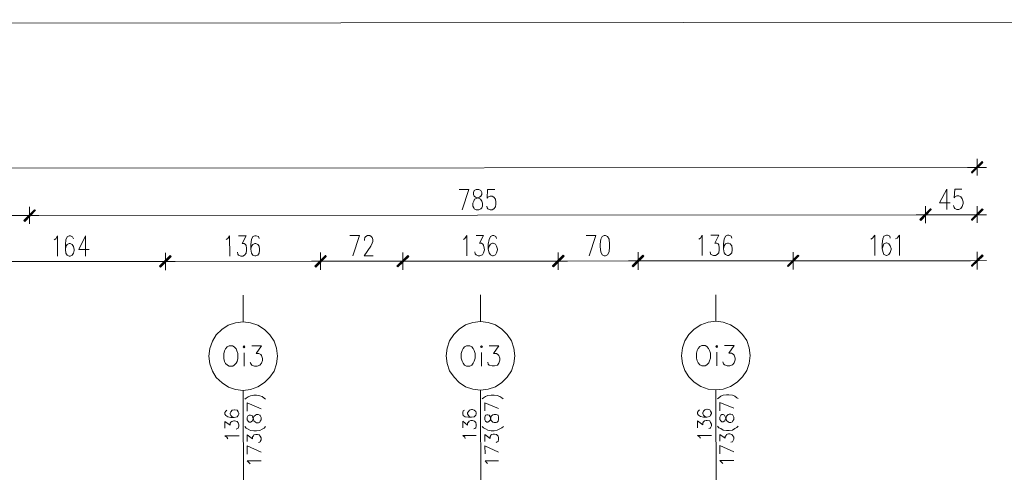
# Model space of a CAD drawing. Header units: inches. Extents: x -5850 to 5646, y 8947 to 13007.
# Tile 494 of 548: x -1459 to -599, y 12611 to 13007. Entities that reach past the tile are written whole.
import ezdxf

# ---------------------------------------------------------------- set-up
doc = ezdxf.new("R2010")
doc.units = ezdxf.units.IN
doc.header["$MEASUREMENT"] = 0
for name, color, linetype in [('at_Entity', 7, 'Continuous'), ('at_Rect', 7, 'Continuous'), ('at_Solid', 7, 'Continuous')]:
    doc.layers.add(name, color=color, linetype=linetype)

msp = doc.modelspace()

# ---------------------------------------------------------------- hatches: boundary and pattern name
at = {"layer": 'at_Solid', "lineweight": 20}
for points in [[(-618.34, 12882.74), (-627.2, 12872.59), (-627.63, 12873.44)], [(-617.5, 12881.9), (-618.34, 12882.74), (-627.2, 12872.59)], [(-663.5, 12841.3), (-671.94, 12831.16), (-672.78, 12832.01)], [(-672.78, 12832.01), (-671.94, 12831.16), (-663.08, 12841.3)], [(-662.66, 12840.88), (-663.5, 12841.3), (-671.94, 12831.16)], [(-671.94, 12831.16), (-663.08, 12841.3), (-662.66, 12840.88)], [(-618.3, 12841.34), (-627.17, 12831.2), (-627.59, 12832.05)], [(-617.46, 12840.92), (-618.3, 12841.34), (-627.17, 12831.2)], [(-1446.63, 12840.6), (-1455.07, 12830.46), (-1455.91, 12831.31)], [(-1455.91, 12831.31), (-1455.07, 12830.46), (-1446.63, 12840.6)], [(-1445.78, 12840.18), (-1446.63, 12840.6), (-1455.07, 12830.46)], [(-1455.07, 12830.46), (-1446.63, 12840.6), (-1445.78, 12840.18)], [(-1327.9, 12800.58), (-1336.34, 12790.44), (-1337.18, 12791.28)], [(-1337.18, 12791.28), (-1336.34, 12790.44), (-1327.9, 12800.58)], [(-1327.05, 12799.74), (-1327.9, 12800.58), (-1336.34, 12790.44)], [(-1336.34, 12790.44), (-1327.9, 12800.58), (-1327.05, 12799.74)], [(-1192.31, 12800.7), (-1200.75, 12790.56), (-1201.59, 12791.41)], [(-1201.59, 12791.41), (-1200.75, 12790.56), (-1191.89, 12800.7)], [(-1191.46, 12799.86), (-1192.31, 12800.7), (-1200.75, 12790.56)], [(-1200.75, 12790.56), (-1191.89, 12800.7), (-1191.46, 12799.86)], [(-1120.08, 12800.77), (-1128.94, 12790.62), (-1129.78, 12791.47)], [(-1129.78, 12791.47), (-1128.94, 12790.62), (-1120.08, 12800.77)], [(-1119.66, 12799.93), (-1120.08, 12800.77), (-1128.94, 12790.62)], [(-1128.94, 12790.62), (-1120.08, 12800.77), (-1119.24, 12799.93)], [(-984.49, 12800.89), (-993.35, 12790.74), (-993.77, 12791.59)], [(-993.77, 12791.59), (-992.93, 12790.74), (-984.49, 12800.89)], [(-983.64, 12800.05), (-984.49, 12800.89), (-993.35, 12790.74)], [(-992.93, 12790.74), (-984.49, 12800.89), (-983.64, 12800.05)], [(-914.79, 12800.95), (-923.23, 12790.81), (-924.08, 12791.65)], [(-924.08, 12791.65), (-923.23, 12790.81), (-914.79, 12800.95)], [(-913.95, 12800.11), (-914.79, 12800.95), (-923.23, 12790.81)], [(-923.23, 12790.81), (-914.79, 12800.95), (-913.95, 12800.11)], [(-779.2, 12801.07), (-787.64, 12790.93), (-788.49, 12791.77)], [(-788.49, 12791.77), (-787.64, 12790.93), (-778.78, 12801.07)], [(-778.36, 12800.23), (-779.2, 12801.07), (-787.64, 12790.93)], [(-787.64, 12790.93), (-778.78, 12801.07), (-778.36, 12800.23)], [(-618.27, 12801.22), (-627.13, 12791.07), (-627.56, 12791.92)], [(-617.42, 12800.38), (-618.27, 12801.22), (-627.13, 12791.07)]]:
    msp.add_hatch(color=7, dxfattribs=at).paths.add_polyline_path(points)

# ---------------------------------------------------------------- linework, layer by layer
at = {"layer": 'at_Entity', "color": 7, "lineweight": 20}
for p, q in [((-622.57, 12885.27), (-622.56, 12870.49)), ((-5346.69, 12873.45), (-628.47, 12877.66)), ((-631.01, 12877.66), (-614.53, 12877.67)), ((-627.63, 12873.44), (-618.34, 12882.74)), ((-627.63, 12873.02), (-617.92, 12882.32)), ((-618.34, 12882.74), (-627.2, 12872.59)), ((-618.34, 12882.74), (-627.2, 12872.59)), ((-627.2, 12872.59), (-617.5, 12881.9)), ((-617.5, 12881.9), (-618.34, 12882.74)), ((-627.2, 12872.59), (-627.63, 12873.44)), ((-1075.36, 12858.26), (-1066.91, 12858.26)), ((-1066.91, 12858.26), (-1072.8, 12840.51)), ((-1060.57, 12858.27), (-1062.26, 12857.42)), ((-1058.04, 12858.27), (-1060.57, 12858.27)), ((-1056.35, 12857.43), (-1058.04, 12858.27)), ((-1050.44, 12858.28), (-1050.85, 12850.67)), ((-1044.1, 12858.28), (-1050.44, 12858.28)), ((-649.16, 12858.64), (-655.48, 12846.8)), ((-649.16, 12858.64), (-649.14, 12840.89)), ((-641.97, 12858.64), (-642.81, 12851.04)), ((-636.06, 12858.65), (-641.97, 12858.64)), ((-1062.26, 12857.42), (-1062.68, 12855.73)), ((-1062.68, 12855.73), (-1062.68, 12854.04)), ((-1062.68, 12854.04), (-1062.26, 12852.36)), ((-1062.67, 12848.13), (-1061.83, 12849.82)), ((-1062.26, 12852.36), (-1060.99, 12851.51)), ((-1061.83, 12849.82), (-1059.72, 12850.66)), ((-1060.99, 12851.51), (-1058.45, 12850.67)), ((-1059.72, 12850.66), (-1057.61, 12851.51)), ((-1058.45, 12850.67), (-1056.76, 12849.83)), ((-1057.61, 12851.51), (-1056.34, 12852.36)), ((-1056.76, 12849.83), (-1055.5, 12848.14)), ((-1055.5, 12855.74), (-1056.35, 12857.43)), ((-1056.34, 12852.36), (-1055.5, 12854.05)), ((-1055.5, 12854.05), (-1055.5, 12855.74)), ((-1050.85, 12850.67), (-1050.43, 12851.52)), ((-1050.43, 12851.52), (-1048.32, 12852.37)), ((-1048.32, 12852.37), (-1046.63, 12852.37)), ((-1046.63, 12852.37), (-1044.94, 12851.53)), ((-1044.94, 12851.53), (-1043.67, 12849.84)), ((-1043.67, 12849.84), (-1043.24, 12847.31)), ((-642.81, 12851.04), (-641.97, 12851.89)), ((-641.97, 12851.89), (-640.28, 12852.73)), ((-640.28, 12852.73), (-638.59, 12852.74)), ((-638.59, 12852.74), (-636.9, 12851.89)), ((-636.9, 12851.89), (-635.63, 12850.2)), ((-635.63, 12850.2), (-634.78, 12847.67)), ((-1450.85, 12843.14), (-1450.84, 12828.35)), ((-1450.84, 12828.35), (-1450.85, 12843.14)), ((-1063.52, 12846.44), (-1062.67, 12848.13)), ((-1063.52, 12843.9), (-1063.52, 12846.44)), ((-1062.67, 12842.22), (-1063.52, 12843.9)), ((-1062.25, 12841.37), (-1062.67, 12842.22)), ((-1060.56, 12840.53), (-1062.25, 12841.37)), ((-1056.33, 12841.38), (-1058.02, 12840.53)), ((-1055.49, 12842.23), (-1056.33, 12841.38)), ((-1055.5, 12848.14), (-1055.07, 12846.45)), ((-1055.07, 12843.91), (-1055.49, 12842.23)), ((-1055.07, 12846.45), (-1055.07, 12843.91)), ((-1050.85, 12842.23), (-1051.26, 12843.91)), ((-1050.42, 12841.38), (-1050.85, 12842.23)), ((-1048.31, 12840.54), (-1050.42, 12841.38)), ((-1044.93, 12841.39), (-1046.62, 12840.54)), ((-1043.66, 12843.08), (-1044.93, 12841.39)), ((-1043.24, 12845.61), (-1043.66, 12843.08)), ((-1043.24, 12847.31), (-1043.24, 12845.61)), ((-672.78, 12832.01), (-663.5, 12841.3)), ((-663.08, 12841.3), (-672.78, 12832.01)), ((-672.36, 12831.58), (-663.08, 12840.88)), ((-662.66, 12840.88), (-672.36, 12831.58)), ((-663.5, 12841.3), (-671.94, 12831.16)), ((-663.5, 12841.3), (-671.94, 12831.16)), ((-671.94, 12831.16), (-663.08, 12841.3)), ((-671.94, 12831.16), (-663.08, 12841.3)), ((-671.94, 12831.16), (-662.66, 12840.88)), ((-662.66, 12840.88), (-671.94, 12831.16)), ((-667.73, 12843.84), (-667.72, 12829.05)), ((-667.72, 12829.05), (-667.73, 12843.84)), ((-662.66, 12840.88), (-663.5, 12841.3)), ((-663.08, 12841.3), (-662.66, 12840.88)), ((-655.48, 12846.8), (-646.19, 12846.81)), ((-642.8, 12842.59), (-643.23, 12844.28)), ((-641.96, 12841.75), (-642.8, 12842.59)), ((-640.27, 12840.9), (-641.96, 12841.75)), ((-638.58, 12840.9), (-640.27, 12840.9)), ((-636.89, 12841.75), (-638.58, 12840.9)), ((-635.63, 12843.44), (-636.89, 12841.75)), ((-634.78, 12845.97), (-635.63, 12843.44)), ((-634.78, 12847.67), (-634.78, 12845.97)), ((-627.59, 12832.05), (-618.3, 12841.34)), ((-627.59, 12831.62), (-617.88, 12840.92)), ((-618.3, 12841.34), (-627.17, 12831.2)), ((-618.3, 12841.34), (-627.17, 12831.2)), ((-627.17, 12831.2), (-617.46, 12840.92)), ((-622.53, 12843.88), (-622.52, 12829.09)), ((-617.46, 12840.92), (-618.3, 12841.34)), ((-1490.13, 12835.5), (-1456.34, 12835.53)), ((-1459.3, 12835.52), (-1442.82, 12835.54)), ((-1442.82, 12835.54), (-1459.3, 12835.52)), ((-1455.91, 12831.31), (-1446.63, 12840.6)), ((-1446.63, 12840.6), (-1455.91, 12831.31)), ((-1455.49, 12830.88), (-1446.21, 12840.18)), ((-1446.21, 12840.18), (-1455.49, 12830.88)), ((-1446.63, 12840.6), (-1455.07, 12830.46)), ((-1446.63, 12840.6), (-1455.07, 12830.46)), ((-1455.07, 12830.46), (-1446.63, 12840.6)), ((-1455.07, 12830.46), (-1446.63, 12840.6)), ((-1455.07, 12830.46), (-1445.78, 12840.18)), ((-1445.78, 12840.18), (-1455.07, 12830.46)), ((-1445.78, 12840.18), (-1446.63, 12840.6)), ((-1446.63, 12840.6), (-1445.78, 12840.18)), ((-1445.36, 12835.54), (-673.21, 12836.23)), ((-1058.02, 12840.53), (-1060.56, 12840.53)), ((-1046.62, 12840.54), (-1048.31, 12840.54)), ((-675.75, 12836.22), (-659.27, 12836.24)), ((-659.27, 12836.24), (-675.75, 12836.22)), ((-661.81, 12836.24), (-628.44, 12836.27)), ((-630.97, 12836.26), (-614.5, 12836.28)), ((-1455.07, 12830.46), (-1455.91, 12831.31)), ((-1455.91, 12831.31), (-1455.07, 12830.46)), ((-671.94, 12831.16), (-672.78, 12832.01)), ((-672.78, 12832.01), (-671.94, 12831.16)), ((-627.17, 12831.2), (-627.59, 12832.05)), ((-1429.29, 12814.43), (-1428.02, 12815.28)), ((-1428.02, 12815.28), (-1426.33, 12817.82)), ((-1426.33, 12817.82), (-1426.32, 12800.07)), ((-1417.88, 12816.98), (-1419.15, 12814.44)), ((-1416.2, 12817.82), (-1417.88, 12816.98)), ((-1414.93, 12817.83), (-1416.2, 12817.82)), ((-1413.24, 12816.98), (-1414.93, 12817.83)), ((-1412.39, 12815.29), (-1413.24, 12816.98)), ((-1401.84, 12817.84), (-1407.74, 12806)), ((-1401.84, 12817.84), (-1401.82, 12800.09)), ((-1278.91, 12814.57), (-1277.65, 12815.41)), ((-1277.65, 12815.41), (-1275.96, 12817.95)), ((-1275.96, 12817.95), (-1275.94, 12800.21)), ((-1268.35, 12817.96), (-1261.6, 12817.96)), ((-1261.6, 12817.96), (-1264.97, 12811.2)), ((-1255.68, 12817.12), (-1256.95, 12814.59)), ((-1253.99, 12817.97), (-1255.68, 12817.12)), ((-1252.73, 12817.97), (-1253.99, 12817.97)), ((-1250.61, 12817.12), (-1252.73, 12817.97)), ((-1250.19, 12815.44), (-1250.61, 12817.12)), ((-1170.78, 12818.04), (-1162.34, 12818.05)), ((-1162.34, 12818.05), (-1168.23, 12800.3)), ((-1158.11, 12814.68), (-1157.69, 12816.37)), ((-1157.69, 12816.37), (-1156.84, 12817.21)), ((-1156.84, 12817.21), (-1155.58, 12818.06)), ((-1155.58, 12818.06), (-1153.46, 12818.06)), ((-1153.46, 12818.06), (-1152.2, 12817.21)), ((-1152.2, 12817.21), (-1151.35, 12816.37)), ((-1151.35, 12816.37), (-1150.93, 12814.68)), ((-1071.51, 12814.75), (-1070.25, 12815.6)), ((-1070.25, 12815.6), (-1068.56, 12818.13)), ((-1068.56, 12818.13), (-1068.55, 12800.39)), ((-1060.54, 12818.14), (-1054.2, 12818.15)), ((-1054.2, 12818.15), (-1057.57, 12811.39)), ((-1047.86, 12817.31), (-1049.13, 12814.77)), ((-1046.17, 12818.15), (-1047.86, 12817.31)), ((-1044.91, 12818.16), (-1046.17, 12818.15)), ((-1043.22, 12817.31), (-1044.91, 12818.16)), ((-1042.79, 12815.62), (-1043.22, 12817.31)), ((-964.23, 12818.23), (-955.78, 12818.24)), ((-955.78, 12818.24), (-961.68, 12800.49)), ((-950.29, 12817.39), (-951.55, 12814.86)), ((-948.6, 12818.24), (-950.29, 12817.39)), ((-947.33, 12818.24), (-948.6, 12818.24)), ((-945.64, 12817.4), (-947.33, 12818.24)), ((-944.37, 12814.87), (-945.64, 12817.4)), ((-865.81, 12814.94), (-864.54, 12815.78)), ((-864.54, 12815.78), (-862.85, 12818.32)), ((-862.85, 12818.32), (-862.84, 12800.57)), ((-855.25, 12818.33), (-848.49, 12818.33)), ((-848.49, 12818.33), (-851.87, 12811.57)), ((-843.84, 12814.96), (-844.26, 12810.73)), ((-842.58, 12817.49), (-843.84, 12814.96)), ((-840.89, 12818.34), (-842.58, 12817.49)), ((-839.62, 12818.34), (-840.89, 12818.34)), ((-837.51, 12817.49), (-839.62, 12818.34)), ((-837.09, 12815.8), (-837.51, 12817.49)), ((-715.43, 12815.07), (-714.17, 12815.91)), ((-714.17, 12815.91), (-712.06, 12818.45)), ((-712.06, 12818.45), (-712.04, 12800.71)), ((-704.88, 12815.08), (-705.71, 12810.85)), ((-704.03, 12817.61), (-704.88, 12815.08)), ((-701.92, 12818.46), (-704.03, 12817.61)), ((-701.08, 12818.46), (-701.92, 12818.46)), ((-698.96, 12817.62), (-701.08, 12818.46)), ((-698.54, 12815.93), (-698.96, 12817.62)), ((-693.89, 12815.09), (-692.63, 12815.93)), ((-692.63, 12815.93), (-690.51, 12818.47)), ((-690.51, 12818.47), (-690.5, 12800.73)), ((-1419.15, 12814.44), (-1419.57, 12810.22)), ((-1419.57, 12810.22), (-1419.56, 12805.99)), ((-1419.14, 12808.53), (-1419.56, 12805.99)), ((-1417.88, 12810.22), (-1419.14, 12808.53)), ((-1416.19, 12811.07), (-1417.88, 12810.22)), ((-1415.35, 12811.07), (-1416.19, 12811.07)), ((-1413.65, 12810.22), (-1415.35, 12811.07)), ((-1412.38, 12808.53), (-1413.65, 12810.22)), ((-1411.96, 12806), (-1412.38, 12808.53)), ((-1264.97, 12811.2), (-1263.28, 12811.2)), ((-1263.28, 12811.2), (-1262.01, 12810.36)), ((-1262.01, 12810.36), (-1261.59, 12809.51)), ((-1261.59, 12809.51), (-1261.17, 12806.98)), ((-1261.17, 12806.98), (-1261.17, 12805.29)), ((-1256.95, 12814.59), (-1257.37, 12810.36)), ((-1257.37, 12810.36), (-1257.36, 12806.14)), ((-1256.94, 12808.67), (-1257.36, 12806.14)), ((-1255.68, 12810.36), (-1256.94, 12808.67)), ((-1253.99, 12811.21), (-1255.68, 12810.36)), ((-1253.14, 12811.21), (-1253.99, 12811.21)), ((-1251.46, 12810.37), (-1253.14, 12811.21)), ((-1250.18, 12808.68), (-1251.46, 12810.37)), ((-1249.76, 12806.15), (-1250.18, 12808.68)), ((-1152.61, 12808.76), (-1158.52, 12800.31)), ((-1158.1, 12813.83), (-1158.11, 12814.68)), ((-1151.34, 12811.3), (-1152.61, 12808.76)), ((-1150.93, 12812.99), (-1151.34, 12811.3)), ((-1150.93, 12814.68), (-1150.93, 12812.99)), ((-1057.57, 12811.39), (-1055.89, 12811.39)), ((-1055.89, 12811.39), (-1054.61, 12810.54)), ((-1054.61, 12810.54), (-1054.19, 12809.7)), ((-1054.19, 12809.7), (-1053.35, 12807.16)), ((-1053.35, 12807.16), (-1053.34, 12805.47)), ((-1049.13, 12814.77), (-1049.97, 12810.55)), ((-1049.97, 12810.55), (-1049.97, 12806.32)), ((-1049.13, 12808.86), (-1049.97, 12806.32)), ((-1049.97, 12806.32), (-1049.12, 12802.95)), ((-1047.86, 12810.55), (-1049.13, 12808.86)), ((-1046.17, 12811.4), (-1047.86, 12810.55)), ((-1045.75, 12811.4), (-1046.17, 12811.4)), ((-1043.63, 12810.55), (-1045.75, 12811.4)), ((-1042.79, 12808.86), (-1043.63, 12810.55)), ((-1041.94, 12806.33), (-1042.79, 12808.86)), ((-1041.94, 12805.48), (-1041.94, 12806.33)), ((-951.55, 12814.86), (-951.97, 12810.63)), ((-951.97, 12810.63), (-951.97, 12808.1)), ((-951.97, 12808.1), (-951.54, 12803.87)), ((-943.95, 12810.64), (-944.37, 12814.87)), ((-944.36, 12803.88), (-943.95, 12808.11)), ((-943.95, 12808.11), (-943.95, 12810.64)), ((-851.87, 12811.57), (-850.18, 12811.57)), ((-850.18, 12811.57), (-848.91, 12810.72)), ((-848.91, 12810.72), (-848.48, 12809.88)), ((-848.48, 12809.88), (-848.06, 12807.35)), ((-848.06, 12807.35), (-848.06, 12805.66)), ((-844.26, 12810.73), (-844.26, 12806.51)), ((-843.84, 12809.04), (-844.26, 12806.51)), ((-844.26, 12806.51), (-843.83, 12803.13)), ((-842.57, 12810.73), (-843.84, 12809.04)), ((-840.88, 12811.58), (-842.57, 12810.73)), ((-840.04, 12811.58), (-840.88, 12811.58)), ((-838.34, 12810.73), (-840.04, 12811.58)), ((-837.08, 12809.05), (-838.34, 12810.73)), ((-836.66, 12806.51), (-837.08, 12809.05)), ((-836.66, 12805.67), (-836.66, 12806.51)), ((-705.71, 12810.85), (-705.71, 12806.63)), ((-704.87, 12809.16), (-705.71, 12806.63)), ((-705.71, 12806.63), (-704.87, 12803.25)), ((-704.02, 12810.85), (-704.87, 12809.16)), ((-701.91, 12811.7), (-704.02, 12810.85)), ((-701.49, 12811.7), (-701.91, 12811.7)), ((-699.8, 12810.86), (-701.49, 12811.7)), ((-698.53, 12809.17), (-699.8, 12810.86)), ((-697.69, 12806.64), (-698.53, 12809.17)), ((-697.69, 12805.79), (-697.69, 12806.64)), ((-1419.56, 12805.99), (-1419.14, 12802.61)), ((-1419.14, 12802.61), (-1417.87, 12800.93)), ((-1417.87, 12800.93), (-1416.18, 12800.08)), ((-1416.18, 12800.08), (-1415.34, 12800.08)), ((-1415.34, 12800.08), (-1413.64, 12800.93)), ((-1413.64, 12800.93), (-1412.38, 12802.62)), ((-1412.38, 12802.62), (-1411.96, 12805.15)), ((-1411.96, 12805.15), (-1411.96, 12806)), ((-1407.74, 12806), (-1398.87, 12806.01)), ((-1337.18, 12791.28), (-1327.9, 12800.58)), ((-1327.9, 12800.58), (-1337.18, 12791.28)), ((-1336.76, 12790.86), (-1327.48, 12800.16)), ((-1327.48, 12800.16), (-1336.76, 12790.86)), ((-1327.9, 12800.58), (-1336.34, 12790.44)), ((-1327.9, 12800.58), (-1336.34, 12790.44)), ((-1336.34, 12790.44), (-1327.9, 12800.58)), ((-1336.34, 12790.44), (-1327.9, 12800.58)), ((-1336.34, 12790.44), (-1327.05, 12799.74)), ((-1327.05, 12799.74), (-1336.34, 12790.44)), ((-1332.12, 12803.12), (-1332.11, 12787.91)), ((-1332.11, 12787.91), (-1332.12, 12803.12)), ((-1327.05, 12799.74), (-1327.9, 12800.58)), ((-1327.9, 12800.58), (-1327.05, 12799.74)), ((-1268.76, 12801.9), (-1269.19, 12803.59)), ((-1268.34, 12801.06), (-1268.76, 12801.9)), ((-1266.23, 12800.21), (-1268.34, 12801.06)), ((-1264.54, 12800.22), (-1266.23, 12800.21)), ((-1262.85, 12801.06), (-1264.54, 12800.22)), ((-1261.59, 12802.76), (-1262.85, 12801.06)), ((-1261.17, 12805.29), (-1261.59, 12802.76)), ((-1257.36, 12806.14), (-1256.94, 12802.76)), ((-1256.94, 12802.76), (-1255.67, 12801.07)), ((-1255.67, 12801.07), (-1253.98, 12800.23)), ((-1253.98, 12800.23), (-1253.13, 12800.23)), ((-1253.13, 12800.23), (-1251.45, 12801.07)), ((-1251.45, 12801.07), (-1250.18, 12802.77)), ((-1250.18, 12802.77), (-1249.76, 12805.3)), ((-1249.76, 12805.3), (-1249.76, 12806.15)), ((-1201.59, 12791.41), (-1192.31, 12800.7)), ((-1191.89, 12800.7), (-1201.59, 12791.41)), ((-1201.17, 12790.98), (-1191.89, 12800.28)), ((-1191.46, 12800.28), (-1201.17, 12790.98)), ((-1192.31, 12800.7), (-1200.75, 12790.56)), ((-1192.31, 12800.7), (-1200.75, 12790.56)), ((-1200.75, 12790.56), (-1191.89, 12800.7)), ((-1200.75, 12790.56), (-1191.89, 12800.7)), ((-1200.75, 12790.56), (-1191.46, 12799.86)), ((-1191.46, 12799.86), (-1200.75, 12790.56)), ((-1196.53, 12803.24), (-1196.52, 12788.03)), ((-1196.52, 12788.03), (-1196.53, 12803.24)), ((-1191.46, 12799.86), (-1192.31, 12800.7)), ((-1191.89, 12800.7), (-1191.46, 12799.86)), ((-1158.52, 12800.31), (-1150.49, 12800.32)), ((-1129.78, 12791.47), (-1120.08, 12800.77)), ((-1120.08, 12800.77), (-1129.78, 12791.47)), ((-1119.66, 12800.35), (-1129.37, 12791.05)), ((-1129.37, 12791.05), (-1120.08, 12800.34)), ((-1120.08, 12800.77), (-1128.94, 12790.62)), ((-1120.08, 12800.77), (-1128.94, 12790.62)), ((-1128.94, 12790.62), (-1120.08, 12800.77)), ((-1128.94, 12790.62), (-1120.08, 12800.77)), ((-1128.94, 12790.62), (-1119.66, 12799.93)), ((-1119.24, 12799.93), (-1128.94, 12790.62)), ((-1124.73, 12803.3), (-1124.71, 12788.09)), ((-1124.71, 12788.09), (-1124.73, 12803.3)), ((-1119.66, 12799.93), (-1120.08, 12800.77)), ((-1120.08, 12800.77), (-1119.24, 12799.93)), ((-1061.37, 12802.09), (-1061.79, 12803.78)), ((-1060.52, 12801.25), (-1061.37, 12802.09)), ((-1058.83, 12800.4), (-1060.52, 12801.25)), ((-1057.14, 12800.4), (-1058.83, 12800.4)), ((-1055.03, 12801.25), (-1057.14, 12800.4)), ((-1054.18, 12802.94), (-1055.03, 12801.25)), ((-1053.34, 12805.47), (-1054.18, 12802.94)), ((-1049.12, 12802.95), (-1047.85, 12801.26)), ((-1047.85, 12801.26), (-1046.16, 12800.41)), ((-1046.16, 12800.41), (-1045.74, 12800.41)), ((-1045.74, 12800.41), (-1043.63, 12801.26)), ((-1043.63, 12801.26), (-1042.78, 12802.95)), ((-1042.78, 12802.95), (-1041.94, 12805.48)), ((-993.77, 12791.59), (-984.49, 12800.89)), ((-984.49, 12800.89), (-993.77, 12791.59)), ((-984.49, 12800.89), (-993.35, 12790.74)), ((-984.49, 12800.89), (-993.35, 12790.74)), ((-993.35, 12791.17), (-984.06, 12800.47)), ((-984.06, 12800.47), (-993.35, 12791.17)), ((-993.35, 12790.74), (-983.64, 12800.05)), ((-992.93, 12790.74), (-984.49, 12800.89)), ((-992.93, 12790.74), (-984.49, 12800.89)), ((-983.64, 12800.05), (-992.93, 12790.74)), ((-988.72, 12803.42), (-988.7, 12788.22)), ((-988.7, 12788.22), (-988.72, 12803.42)), ((-983.64, 12800.05), (-984.49, 12800.89)), ((-984.49, 12800.89), (-983.64, 12800.05)), ((-951.54, 12803.87), (-950.28, 12801.34)), ((-950.28, 12801.34), (-948.59, 12800.5)), ((-948.59, 12800.5), (-947.31, 12800.5)), ((-947.31, 12800.5), (-945.63, 12801.35)), ((-945.63, 12801.35), (-944.36, 12803.88)), ((-924.08, 12791.65), (-914.79, 12800.95)), ((-914.79, 12800.95), (-924.08, 12791.65)), ((-923.66, 12791.23), (-914.37, 12800.53)), ((-914.37, 12800.53), (-923.66, 12791.23)), ((-914.79, 12800.95), (-923.23, 12790.81)), ((-914.79, 12800.95), (-923.23, 12790.81)), ((-923.23, 12790.81), (-914.79, 12800.95)), ((-923.23, 12790.81), (-914.79, 12800.95)), ((-923.23, 12790.81), (-913.95, 12800.11)), ((-913.95, 12800.11), (-923.23, 12790.81)), ((-919.02, 12803.49), (-919, 12788.28)), ((-919, 12788.28), (-919.02, 12803.49)), ((-913.95, 12800.11), (-914.79, 12800.95)), ((-914.79, 12800.95), (-913.95, 12800.11)), ((-855.66, 12802.27), (-856.08, 12803.96)), ((-855.24, 12801.43), (-855.66, 12802.27)), ((-853.12, 12800.58), (-855.24, 12801.43)), ((-851.43, 12800.58), (-853.12, 12800.58)), ((-849.75, 12801.43), (-851.43, 12800.58)), ((-848.48, 12803.12), (-849.75, 12801.43)), ((-848.06, 12805.66), (-848.48, 12803.12)), ((-843.83, 12803.13), (-842.56, 12801.44)), ((-842.56, 12801.44), (-840.87, 12800.59)), ((-840.87, 12800.59), (-840.03, 12800.59)), ((-840.03, 12800.59), (-838.34, 12801.44)), ((-838.34, 12801.44), (-837.08, 12803.13)), ((-837.08, 12803.13), (-836.66, 12805.67)), ((-788.49, 12791.77), (-779.2, 12801.07)), ((-778.78, 12801.07), (-788.49, 12791.77)), ((-788.07, 12791.35), (-778.78, 12800.65)), ((-778.78, 12800.65), (-788.07, 12791.35)), ((-779.2, 12801.07), (-787.64, 12790.93)), ((-779.2, 12801.07), (-787.64, 12790.93)), ((-787.64, 12790.93), (-778.78, 12801.07)), ((-787.64, 12790.93), (-778.78, 12801.07)), ((-787.64, 12790.93), (-778.36, 12800.23)), ((-778.36, 12800.23), (-787.64, 12790.93)), ((-783.43, 12803.61), (-783.42, 12788.4)), ((-783.42, 12788.4), (-783.43, 12803.61)), ((-778.36, 12800.23), (-779.2, 12801.07)), ((-778.78, 12801.07), (-778.36, 12800.23)), ((-704.87, 12803.25), (-704.02, 12801.56)), ((-704.02, 12801.56), (-701.9, 12800.72)), ((-701.9, 12800.72), (-701.48, 12800.72)), ((-701.48, 12800.72), (-699.8, 12801.57)), ((-699.8, 12801.57), (-698.53, 12803.26)), ((-698.53, 12803.26), (-697.69, 12805.79)), ((-627.56, 12791.92), (-618.27, 12801.22)), ((-627.55, 12791.49), (-617.85, 12800.79)), ((-618.27, 12801.22), (-627.13, 12791.07)), ((-618.27, 12801.22), (-627.13, 12791.07)), ((-627.13, 12791.07), (-617.42, 12800.38)), ((-622.5, 12803.75), (-622.48, 12788.54)), ((-617.42, 12800.38), (-618.27, 12801.22)), ((-1490.1, 12795.37), (-1337.61, 12795.51)), ((-1340.14, 12795.5), (-1323.67, 12795.52)), ((-1323.67, 12795.52), (-1340.14, 12795.5)), ((-1336.34, 12790.44), (-1337.18, 12791.28)), ((-1337.18, 12791.28), (-1336.34, 12790.44)), ((-1326.63, 12795.52), (-1202.02, 12795.63)), ((-1204.56, 12795.62), (-1188.08, 12795.64)), ((-1188.08, 12795.64), (-1204.56, 12795.62)), ((-1200.75, 12790.56), (-1201.59, 12791.41)), ((-1201.59, 12791.41), (-1200.75, 12790.56)), ((-1190.62, 12795.64), (-1130.21, 12795.69)), ((-1132.75, 12795.69), (-1116.27, 12795.7)), ((-1116.27, 12795.7), (-1132.75, 12795.69)), ((-1128.94, 12790.62), (-1129.78, 12791.47)), ((-1129.78, 12791.47), (-1128.94, 12790.62)), ((-1118.81, 12795.7), (-994.62, 12795.81)), ((-997.16, 12795.81), (-980.68, 12795.82)), ((-980.68, 12795.82), (-997.16, 12795.81)), ((-993.35, 12790.74), (-993.77, 12791.59)), ((-993.77, 12791.59), (-992.93, 12790.74)), ((-983.22, 12795.82), (-924.5, 12795.87)), ((-927.46, 12795.87), (-910.57, 12795.89)), ((-910.57, 12795.89), (-927.46, 12795.87)), ((-923.23, 12790.81), (-924.08, 12791.65)), ((-924.08, 12791.65), (-923.23, 12790.81)), ((-913.52, 12795.88), (-788.91, 12796)), ((-791.45, 12795.99), (-774.97, 12796.01)), ((-774.97, 12796.01), (-791.45, 12795.99)), ((-787.64, 12790.93), (-788.49, 12791.77)), ((-788.49, 12791.77), (-787.64, 12790.93)), ((-777.51, 12796.01), (-628.4, 12796.14)), ((-630.94, 12796.14), (-614.46, 12796.15)), ((-627.13, 12791.07), (-627.56, 12791.92)), ((-1264.07, 12742.77), (-1264.09, 12766)), ((-1056.67, 12742.96), (-1056.69, 12766.19)), ((-850.96, 12743.14), (-850.98, 12766.37)), ((-1277.16, 12739.81), (-1282.65, 12736)), ((-1270.82, 12741.92), (-1277.16, 12739.81)), ((-1264.07, 12742.77), (-1270.82, 12741.92)), ((-1257.73, 12741.93), (-1264.07, 12742.77)), ((-1251.39, 12739.83), (-1257.73, 12741.93)), ((-1245.47, 12736.03), (-1251.39, 12739.83)), ((-1069.76, 12739.99), (-1075.25, 12736.18)), ((-1063.43, 12742.1), (-1069.76, 12739.99)), ((-1056.67, 12742.96), (-1063.43, 12742.1)), ((-1049.91, 12742.12), (-1056.67, 12742.96)), ((-1043.57, 12740.01), (-1049.91, 12742.12)), ((-1038.08, 12736.22), (-1043.57, 12740.01)), ((-864.05, 12740.18), (-869.96, 12736.37)), ((-857.72, 12742.29), (-864.05, 12740.18)), ((-850.96, 12743.14), (-857.72, 12742.29)), ((-844.62, 12742.3), (-850.96, 12743.14)), ((-838.28, 12740.2), (-844.62, 12742.3)), ((-832.37, 12736.4), (-838.28, 12740.2)), ((-1287.71, 12731.34), (-1291.08, 12725.85)), ((-1282.65, 12736), (-1287.71, 12731.34)), ((-1240.82, 12731.38), (-1245.47, 12736.03)), ((-1237.02, 12725.9), (-1240.82, 12731.38)), ((-1079.89, 12731.53), (-1083.69, 12726.04)), ((-1075.25, 12736.18), (-1079.89, 12731.53)), ((-1033.43, 12731.57), (-1038.08, 12736.22)), ((-1029.62, 12726.09), (-1033.43, 12731.57)), ((-874.6, 12731.71), (-877.98, 12726.22)), ((-869.96, 12736.37), (-874.6, 12731.71)), ((-827.72, 12731.75), (-832.37, 12736.4)), ((-823.91, 12726.27), (-827.72, 12731.75)), ((-1291.08, 12725.85), (-1293.19, 12719.52)), ((-1277.99, 12720.8), (-1279.68, 12719.1)), ((-1276.3, 12721.64), (-1277.99, 12720.8)), ((-1273.34, 12721.64), (-1276.3, 12721.64)), ((-1272.07, 12720.8), (-1273.34, 12721.64)), ((-1270.38, 12719.11), (-1272.07, 12720.8)), ((-1263.2, 12721.65), (-1264.05, 12720.81)), ((-1264.05, 12720.81), (-1263.2, 12719.97)), ((-1262.78, 12720.81), (-1263.2, 12721.65)), ((-1263.2, 12719.97), (-1262.78, 12720.81)), ((-1256.45, 12721.66), (-1247.99, 12721.66)), ((-1247.99, 12721.66), (-1252.64, 12714.91)), ((-1234.9, 12719.57), (-1237.02, 12725.9)), ((-1083.69, 12726.04), (-1085.79, 12719.7)), ((-1070.59, 12720.98), (-1071.85, 12719.29)), ((-1068.9, 12721.82), (-1070.59, 12720.98)), ((-1065.94, 12721.83), (-1068.9, 12721.82)), ((-1064.25, 12720.99), (-1065.94, 12721.83)), ((-1062.98, 12719.3), (-1064.25, 12720.99)), ((-1055.81, 12721.84), (-1056.65, 12720.99)), ((-1056.65, 12720.99), (-1055.8, 12720.15)), ((-1054.96, 12720.99), (-1055.81, 12721.84)), ((-1055.8, 12720.15), (-1054.96, 12720.99)), ((-1049.05, 12721.84), (-1040.6, 12721.85)), ((-1040.6, 12721.85), (-1045.24, 12715.09)), ((-1027.5, 12719.75), (-1029.62, 12726.09)), ((-877.98, 12726.22), (-880.09, 12719.88)), ((-864.88, 12721.16), (-866.57, 12719.47)), ((-863.19, 12722.01), (-864.88, 12721.16)), ((-860.24, 12722.01), (-863.19, 12722.01)), ((-858.96, 12721.17), (-860.24, 12722.01)), ((-857.27, 12719.48), (-858.96, 12721.17)), ((-850.1, 12722.02), (-850.94, 12721.18)), ((-850.94, 12721.18), (-850.1, 12720.34)), ((-849.67, 12721.18), (-850.1, 12722.02)), ((-850.1, 12720.34), (-849.67, 12721.18)), ((-843.33, 12722.03), (-834.89, 12722.03)), ((-834.89, 12722.03), (-839.53, 12715.28)), ((-821.8, 12719.94), (-823.91, 12726.27)), ((-1293.19, 12719.52), (-1294.03, 12712.76)), ((-1294.03, 12712.76), (-1293.18, 12706)), ((-1280.52, 12717.41), (-1280.94, 12714.88)), ((-1280.94, 12714.88), (-1280.93, 12710.65)), ((-1279.68, 12719.1), (-1280.52, 12717.41)), ((-1269.54, 12717.42), (-1270.38, 12719.11)), ((-1268.69, 12714.89), (-1269.54, 12717.42)), ((-1268.68, 12710.67), (-1268.69, 12714.89)), ((-1263.19, 12715.74), (-1263.18, 12703.91)), ((-1252.64, 12714.91), (-1250.52, 12714.91)), ((-1250.52, 12714.91), (-1248.83, 12714.06)), ((-1248.83, 12714.06), (-1247.98, 12713.22)), ((-1247.98, 12713.22), (-1247.14, 12710.69)), ((-1234.05, 12712.81), (-1234.9, 12719.57)), ((-1234.88, 12706.05), (-1234.05, 12712.81)), ((-1085.79, 12719.7), (-1086.63, 12712.94)), ((-1086.63, 12712.94), (-1085.78, 12706.18)), ((-1072.69, 12717.6), (-1073.54, 12715.07)), ((-1073.54, 12715.07), (-1073.54, 12710.84)), ((-1071.85, 12719.29), (-1072.69, 12717.6)), ((-1062.14, 12717.61), (-1062.98, 12719.3)), ((-1061.29, 12715.08), (-1062.14, 12717.61)), ((-1061.28, 12710.85), (-1061.29, 12715.08)), ((-1055.8, 12715.92), (-1055.79, 12704.1)), ((-1045.24, 12715.09), (-1042.7, 12715.09)), ((-1042.7, 12715.09), (-1041.43, 12714.25)), ((-1041.43, 12714.25), (-1040.59, 12713.4)), ((-1040.59, 12713.4), (-1039.74, 12710.87)), ((-1026.65, 12713), (-1027.5, 12719.75)), ((-1027.49, 12706.24), (-1026.65, 12713)), ((-880.09, 12719.88), (-880.92, 12713.13)), ((-880.92, 12713.13), (-880.07, 12706.37)), ((-867.41, 12717.78), (-867.83, 12715.25)), ((-867.83, 12715.25), (-867.83, 12711.02)), ((-866.57, 12719.47), (-867.41, 12717.78)), ((-856.43, 12717.79), (-857.27, 12719.48)), ((-855.58, 12715.26), (-856.43, 12717.79)), ((-855.58, 12711.03), (-855.58, 12715.26)), ((-850.09, 12716.11), (-850.08, 12704.28)), ((-839.53, 12715.28), (-837.42, 12715.28)), ((-837.42, 12715.28), (-835.73, 12714.43)), ((-835.73, 12714.43), (-834.88, 12713.58)), ((-834.88, 12713.58), (-834.03, 12711.05)), ((-820.94, 12713.18), (-821.8, 12719.94)), ((-821.78, 12706.42), (-820.94, 12713.18)), ((-1293.18, 12706), (-1291.06, 12699.67)), ((-1280.93, 12710.65), (-1280.51, 12708.12)), ((-1280.51, 12708.12), (-1279.66, 12706.43)), ((-1279.66, 12706.43), (-1277.97, 12704.75)), ((-1277.97, 12704.75), (-1276.28, 12703.9)), ((-1276.28, 12703.9), (-1273.32, 12703.9)), ((-1273.32, 12703.9), (-1272.06, 12704.75)), ((-1272.06, 12704.75), (-1270.37, 12706.44)), ((-1270.37, 12706.44), (-1269.53, 12708.13)), ((-1269.53, 12708.13), (-1268.68, 12710.67)), ((-1257.27, 12705.61), (-1258.12, 12707.3)), ((-1256.43, 12704.77), (-1257.27, 12705.61)), ((-1254.32, 12703.92), (-1256.43, 12704.77)), ((-1251.78, 12703.92), (-1254.32, 12703.92)), ((-1249.67, 12704.77), (-1251.78, 12703.92)), ((-1247.98, 12706.46), (-1249.67, 12704.77)), ((-1247.14, 12709), (-1247.98, 12706.46)), ((-1247.14, 12710.69), (-1247.14, 12709)), ((-1236.99, 12699.71), (-1234.88, 12706.05)), ((-1085.78, 12706.18), (-1083.66, 12699.85)), ((-1073.54, 12710.84), (-1072.69, 12708.3)), ((-1072.69, 12708.3), (-1071.84, 12706.61)), ((-1071.84, 12706.61), (-1070.57, 12704.93)), ((-1070.57, 12704.93), (-1068.88, 12704.09)), ((-1068.88, 12704.09), (-1065.93, 12704.09)), ((-1065.93, 12704.09), (-1064.23, 12704.94)), ((-1064.23, 12704.94), (-1062.97, 12706.62)), ((-1062.97, 12706.62), (-1062.13, 12708.31)), ((-1062.13, 12708.31), (-1061.28, 12710.85)), ((-1049.88, 12705.79), (-1050.3, 12707.48)), ((-1049.03, 12704.95), (-1049.88, 12705.79)), ((-1046.49, 12704.11), (-1049.03, 12704.95)), ((-1044.38, 12704.11), (-1046.49, 12704.11)), ((-1041.85, 12704.96), (-1044.38, 12704.11)), ((-1040.59, 12706.64), (-1041.85, 12704.96)), ((-1039.74, 12709.18), (-1040.59, 12706.64)), ((-1039.74, 12710.87), (-1039.74, 12709.18)), ((-1029.59, 12699.9), (-1027.49, 12706.24)), ((-880.07, 12706.37), (-877.95, 12700.03)), ((-867.83, 12711.02), (-867.4, 12708.49)), ((-867.4, 12708.49), (-866.56, 12706.8)), ((-866.56, 12706.8), (-864.87, 12705.12)), ((-864.87, 12705.12), (-863.18, 12704.27)), ((-863.18, 12704.27), (-860.22, 12704.27)), ((-860.22, 12704.27), (-858.95, 12705.12)), ((-858.95, 12705.12), (-857.26, 12706.81)), ((-857.26, 12706.81), (-856.42, 12708.5)), ((-856.42, 12708.5), (-855.58, 12711.03)), ((-844.17, 12705.98), (-845.02, 12707.66)), ((-843.32, 12705.13), (-844.17, 12705.98)), ((-841.21, 12704.29), (-843.32, 12705.13)), ((-838.67, 12704.29), (-841.21, 12704.29)), ((-836.57, 12705.14), (-838.67, 12704.29)), ((-834.88, 12706.83), (-836.57, 12705.14)), ((-834.03, 12709.36), (-834.88, 12706.83)), ((-834.03, 12711.05), (-834.03, 12709.36)), ((-823.89, 12700.08), (-821.78, 12706.42)), ((-1291.06, 12699.67), (-1287.68, 12694.18)), ((-1240.79, 12694.22), (-1236.99, 12699.71)), ((-1083.66, 12699.85), (-1079.86, 12694.36)), ((-1033.39, 12694.4), (-1029.59, 12699.9)), ((-877.95, 12700.03), (-874.57, 12694.54)), ((-874.57, 12694.54), (-869.92, 12689.9)), ((-832.33, 12689.94), (-827.68, 12694.59)), ((-827.68, 12694.59), (-823.89, 12700.08)), ((-1287.68, 12694.18), (-1282.6, 12689.54)), ((-1282.6, 12689.54), (-1277.11, 12685.74)), ((-1251.34, 12685.76), (-1245.43, 12689.57)), ((-1245.43, 12689.57), (-1240.79, 12694.22)), ((-1079.86, 12694.36), (-1075.21, 12689.72)), ((-1075.21, 12689.72), (-1069.71, 12685.92)), ((-1069.71, 12685.92), (-1063.37, 12683.81)), ((-1049.86, 12683.83), (-1043.52, 12685.95)), ((-1043.52, 12685.95), (-1038.03, 12689.75)), ((-1038.03, 12689.75), (-1033.39, 12694.4)), ((-869.92, 12689.9), (-864, 12686.11)), ((-864, 12686.11), (-857.66, 12684)), ((-844.57, 12684.01), (-838.23, 12686.13)), ((-838.23, 12686.13), (-832.33, 12689.94)), ((-1277.11, 12685.74), (-1270.77, 12683.63)), ((-1270.77, 12683.63), (-1264.01, 12682.79)), ((-1264.01, 12682.79), (-1257.68, 12683.64)), ((-1263.88, 12531.57), (-1264.01, 12682.79)), ((-1261.47, 12676.04), (-1259.79, 12677.3)), ((-1259.79, 12677.3), (-1257.67, 12678.15)), ((-1257.68, 12683.64), (-1251.34, 12685.76)), ((-1257.67, 12678.15), (-1254.72, 12678.57)), ((-1254.72, 12678.57), (-1252.6, 12678.58)), ((-1252.6, 12678.58), (-1249.65, 12678.16)), ((-1249.65, 12678.16), (-1247.53, 12677.32)), ((-1247.53, 12677.32), (-1245.84, 12676.05)), ((-1063.37, 12683.81), (-1056.61, 12682.98)), ((-1056.61, 12682.98), (-1049.86, 12683.83)), ((-1056.48, 12531.76), (-1056.61, 12682.98)), ((-1054.07, 12676.22), (-1052.38, 12677.49)), ((-1052.38, 12677.49), (-1050.27, 12678.33)), ((-1050.27, 12678.33), (-1047.31, 12678.76)), ((-1047.31, 12678.76), (-1044.78, 12678.76)), ((-1044.78, 12678.76), (-1042.24, 12678.34)), ((-1042.24, 12678.34), (-1039.71, 12677.5)), ((-1039.71, 12677.5), (-1038.02, 12676.24)), ((-857.66, 12684), (-850.91, 12683.16)), ((-850.91, 12683.16), (-844.57, 12684.01)), ((-850.77, 12531.94), (-850.91, 12683.16)), ((-848.36, 12676.41), (-846.68, 12677.67)), ((-846.68, 12677.67), (-844.57, 12678.52)), ((-844.57, 12678.52), (-841.61, 12678.94)), ((-841.61, 12678.94), (-839.5, 12678.95)), ((-839.5, 12678.95), (-836.54, 12678.52)), ((-836.54, 12678.52), (-834.43, 12677.68)), ((-834.43, 12677.68), (-832.74, 12676.42)), ((-1262.74, 12675.19), (-1261.47, 12676.04)), ((-1260.62, 12664.63), (-1260.62, 12671.81)), ((-1260.62, 12671.81), (-1248.37, 12666.75)), ((-1245.84, 12676.05), (-1244.58, 12675.2)), ((-1055.34, 12675.37), (-1054.07, 12676.22)), ((-1052.79, 12664.82), (-1052.8, 12672)), ((-1052.8, 12672), (-1040.97, 12666.94)), ((-1038.02, 12676.24), (-1036.75, 12675.39)), ((-849.63, 12675.56), (-848.36, 12676.41)), ((-847.51, 12665), (-847.52, 12672.18)), ((-847.52, 12672.18), (-835.26, 12667.12)), ((-832.74, 12676.42), (-831.47, 12675.57)), ((-1279.2, 12664.62), (-1280.04, 12663.35)), ((-1280.04, 12663.35), (-1280.04, 12662.08)), ((-1280.04, 12662.08), (-1279.2, 12660.81)), ((-1278.36, 12665.46), (-1279.2, 12664.62)), ((-1279.2, 12660.81), (-1277.51, 12659.55)), ((-1274.98, 12664.2), (-1275.4, 12662.93)), ((-1275.4, 12662.93), (-1275.4, 12662.08)), ((-1275.4, 12662.08), (-1274.98, 12660.82)), ((-1273.71, 12665.46), (-1274.98, 12664.2)), ((-1274.98, 12660.82), (-1273.71, 12659.55)), ((-1272.02, 12665.89), (-1273.71, 12665.46)), ((-1271.6, 12665.89), (-1272.02, 12665.89)), ((-1269.49, 12665.47), (-1271.6, 12665.89)), ((-1268.64, 12664.2), (-1269.49, 12665.47)), ((-1269.48, 12659.56), (-1268.64, 12660.82)), ((-1267.8, 12662.93), (-1268.64, 12664.2)), ((-1268.64, 12660.82), (-1267.8, 12662.09)), ((-1267.8, 12662.09), (-1267.8, 12662.93)), ((-1259.77, 12660.83), (-1260.61, 12659.14)), ((-1258.92, 12661.26), (-1259.77, 12660.83)), ((-1257.66, 12661.26), (-1258.92, 12661.26)), ((-1256.39, 12660.83), (-1257.66, 12661.26)), ((-1255.97, 12659.57), (-1256.39, 12660.83)), ((-1254.7, 12659.99), (-1253.43, 12661.26)), ((-1253.43, 12661.26), (-1252.59, 12661.68)), ((-1252.59, 12661.68), (-1250.9, 12661.68)), ((-1250.9, 12661.68), (-1249.63, 12661.26)), ((-1249.63, 12661.26), (-1249.21, 12660.84)), ((-1249.21, 12660.84), (-1248.36, 12659.15)), ((-1071.8, 12664.8), (-1072.23, 12663.53)), ((-1072.23, 12663.53), (-1072.23, 12662.26)), ((-1072.23, 12662.26), (-1071.8, 12661)), ((-1070.54, 12665.65), (-1071.8, 12664.8)), ((-1071.8, 12661), (-1070.11, 12659.74)), ((-1067.16, 12664.38), (-1068, 12663.11)), ((-1068, 12663.11), (-1068, 12662.27)), ((-1068, 12662.27), (-1067.16, 12661)), ((-1066.31, 12665.65), (-1067.16, 12664.38)), ((-1067.16, 12661), (-1066.31, 12659.74)), ((-1064.62, 12666.07), (-1066.31, 12665.65)), ((-1063.78, 12666.08), (-1064.62, 12666.07)), ((-1062.09, 12665.65), (-1063.78, 12666.08)), ((-1060.82, 12664.39), (-1062.09, 12665.65)), ((-1062.09, 12659.74), (-1060.82, 12661.01)), ((-1060.4, 12663.12), (-1060.82, 12664.39)), ((-1060.82, 12661.01), (-1060.4, 12662.28)), ((-1060.4, 12662.28), (-1060.4, 12663.12)), ((-1052.37, 12661.02), (-1052.79, 12659.33)), ((-1051.1, 12661.44), (-1052.37, 12661.02)), ((-1050.26, 12661.44), (-1051.1, 12661.44)), ((-1048.99, 12661.02), (-1050.26, 12661.44)), ((-1048.14, 12659.75), (-1048.99, 12661.02)), ((-1047.72, 12658.91), (-1047.3, 12660.17)), ((-1047.3, 12660.17), (-1046.03, 12661.45)), ((-1046.03, 12661.45), (-1044.77, 12661.87)), ((-1044.77, 12661.87), (-1043.08, 12661.87)), ((-1043.08, 12661.87), (-1042.23, 12661.45)), ((-1042.23, 12661.45), (-1041.39, 12661.03)), ((-1041.39, 12661.03), (-1040.96, 12659.34)), ((-866.1, 12664.99), (-866.94, 12663.71)), ((-866.94, 12663.71), (-866.94, 12662.45)), ((-866.94, 12662.45), (-866.09, 12661.18)), ((-865.25, 12665.83), (-866.1, 12664.99)), ((-866.09, 12661.18), (-864.4, 12659.92)), ((-861.87, 12664.57), (-862.29, 12663.29)), ((-862.29, 12663.29), (-862.29, 12662.45)), ((-862.29, 12662.45), (-861.87, 12661.19)), ((-860.6, 12665.83), (-861.87, 12664.57)), ((-861.87, 12661.19), (-860.6, 12659.92)), ((-858.91, 12666.26), (-860.6, 12665.83)), ((-858.49, 12666.26), (-858.91, 12666.26)), ((-856.38, 12665.84), (-858.49, 12666.26)), ((-855.53, 12664.57), (-856.38, 12665.84)), ((-856.38, 12659.93), (-855.53, 12661.19)), ((-854.69, 12663.3), (-855.53, 12664.57)), ((-855.53, 12661.19), (-854.69, 12662.46)), ((-854.69, 12662.46), (-854.69, 12663.3)), ((-846.66, 12661.2), (-847.5, 12659.51)), ((-845.82, 12661.63), (-846.66, 12661.2)), ((-844.55, 12661.63), (-845.82, 12661.63)), ((-843.28, 12661.2), (-844.55, 12661.63)), ((-842.86, 12659.94), (-843.28, 12661.2)), ((-842.01, 12659.09), (-841.59, 12660.36)), ((-841.59, 12660.36), (-840.32, 12661.63)), ((-840.32, 12661.63), (-839.48, 12662.05)), ((-839.48, 12662.05), (-837.79, 12662.05)), ((-837.79, 12662.05), (-836.53, 12661.63)), ((-836.53, 12661.63), (-836.1, 12661.21)), ((-836.1, 12661.21), (-835.25, 12659.52)), ((-1280.03, 12649.83), (-1280.04, 12655.74)), ((-1280.04, 12655.74), (-1275.39, 12652.37)), ((-1277.51, 12659.55), (-1274.98, 12659.13)), ((-1275.39, 12654.06), (-1274.97, 12654.9)), ((-1275.39, 12652.37), (-1275.39, 12654.06)), ((-1274.98, 12659.13), (-1272.02, 12659.13)), ((-1274.97, 12654.9), (-1274.13, 12655.75)), ((-1274.13, 12655.75), (-1272.44, 12656.18)), ((-1273.71, 12659.55), (-1272.02, 12659.13)), ((-1272.44, 12656.18), (-1271.59, 12656.18)), ((-1272.02, 12659.13), (-1269.48, 12659.56)), ((-1271.59, 12656.18), (-1269.48, 12655.75)), ((-1269.48, 12655.75), (-1268.63, 12654.49)), ((-1268.63, 12654.49), (-1267.79, 12652.79)), ((-1267.79, 12651.53), (-1268.63, 12649.84)), ((-1267.79, 12652.79), (-1267.79, 12651.53)), ((-1260.61, 12659.14), (-1260.61, 12657.03)), ((-1260.61, 12657.03), (-1259.77, 12655.76)), ((-1259.77, 12655.76), (-1258.92, 12654.92)), ((-1258.92, 12654.92), (-1257.65, 12654.92)), ((-1257.65, 12654.92), (-1256.39, 12655.77)), ((-1256.39, 12655.77), (-1255.96, 12656.61)), ((-1255.12, 12657.46), (-1255.97, 12659.57)), ((-1255.96, 12656.61), (-1255.12, 12658.72)), ((-1255.12, 12658.72), (-1254.7, 12659.99)), ((-1254.7, 12656.19), (-1255.12, 12657.46)), ((-1253.43, 12654.92), (-1254.7, 12656.19)), ((-1252.58, 12654.5), (-1253.43, 12654.92)), ((-1250.89, 12654.5), (-1252.58, 12654.5)), ((-1249.63, 12654.92), (-1250.89, 12654.5)), ((-1249.2, 12655.77), (-1249.63, 12654.92)), ((-1248.36, 12657.04), (-1249.2, 12655.77)), ((-1248.36, 12659.15), (-1248.36, 12657.04)), ((-1072.22, 12650.01), (-1072.22, 12655.93)), ((-1072.22, 12655.93), (-1067.99, 12652.55)), ((-1070.11, 12659.74), (-1067.15, 12659.31)), ((-1067.99, 12654.24), (-1067.15, 12655.09)), ((-1067.99, 12652.55), (-1067.99, 12654.24)), ((-1067.15, 12659.31), (-1064.62, 12659.32)), ((-1067.15, 12655.09), (-1066.73, 12655.94)), ((-1066.73, 12655.94), (-1065.04, 12656.36)), ((-1066.31, 12659.74), (-1064.62, 12659.32)), ((-1065.04, 12656.36), (-1063.77, 12656.36)), ((-1064.62, 12659.32), (-1062.09, 12659.74)), ((-1063.77, 12656.36), (-1062.08, 12655.94)), ((-1062.08, 12655.94), (-1060.82, 12654.67)), ((-1060.82, 12654.67), (-1060.39, 12652.98)), ((-1060.39, 12651.71), (-1060.81, 12650.02)), ((-1060.39, 12652.98), (-1060.39, 12651.71)), ((-1052.79, 12659.33), (-1052.79, 12657.21)), ((-1052.79, 12657.21), (-1052.36, 12655.95)), ((-1052.36, 12655.95), (-1051.1, 12655.1)), ((-1051.1, 12655.1), (-1050.25, 12655.1)), ((-1050.25, 12655.1), (-1048.99, 12655.95)), ((-1048.99, 12655.95), (-1048.14, 12656.79)), ((-1047.72, 12657.64), (-1048.14, 12659.75)), ((-1048.14, 12656.79), (-1047.72, 12658.91)), ((-1047.29, 12656.38), (-1047.72, 12657.64)), ((-1046.03, 12655.11), (-1047.29, 12656.38)), ((-1044.76, 12654.69), (-1046.03, 12655.11)), ((-1043.07, 12654.69), (-1044.76, 12654.69)), ((-1042.22, 12655.11), (-1043.07, 12654.69)), ((-1041.38, 12655.96), (-1042.22, 12655.11)), ((-1040.96, 12657.22), (-1041.38, 12655.96)), ((-1040.96, 12659.34), (-1040.96, 12657.22)), ((-866.92, 12650.2), (-866.93, 12656.11)), ((-866.93, 12656.11), (-862.28, 12652.74)), ((-864.4, 12659.92), (-861.86, 12659.5)), ((-862.28, 12654.43), (-861.86, 12655.27)), ((-862.28, 12652.74), (-862.28, 12654.43)), ((-861.86, 12659.5), (-858.91, 12659.5)), ((-861.86, 12655.27), (-861.02, 12656.12)), ((-861.02, 12656.12), (-859.33, 12656.54)), ((-860.6, 12659.92), (-858.91, 12659.5)), ((-859.33, 12656.54), (-858.48, 12656.54)), ((-858.91, 12659.5), (-856.38, 12659.93)), ((-858.48, 12656.54), (-856.37, 12656.12)), ((-856.37, 12656.12), (-855.53, 12654.86)), ((-855.53, 12654.86), (-854.68, 12653.16)), ((-854.68, 12651.9), (-855.52, 12650.21)), ((-854.68, 12653.16), (-854.68, 12651.9)), ((-849.61, 12651.48), (-848.34, 12650.21)), ((-847.5, 12659.51), (-847.5, 12657.4)), ((-847.5, 12657.4), (-846.66, 12656.13)), ((-846.66, 12656.13), (-845.81, 12655.28)), ((-845.81, 12655.28), (-844.55, 12655.29)), ((-844.55, 12655.29), (-843.27, 12656.13)), ((-843.27, 12656.13), (-842.86, 12656.98)), ((-842.01, 12657.83), (-842.86, 12659.94)), ((-842.86, 12656.98), (-842.01, 12659.09)), ((-841.59, 12656.56), (-842.01, 12657.83)), ((-840.32, 12655.29), (-841.59, 12656.56)), ((-839.48, 12654.87), (-840.32, 12655.29)), ((-837.79, 12654.87), (-839.48, 12654.87)), ((-836.52, 12655.29), (-837.79, 12654.87)), ((-836.1, 12656.14), (-836.52, 12655.29)), ((-835.25, 12657.41), (-836.1, 12656.14)), ((-835.25, 12659.52), (-835.25, 12657.41)), ((-832.71, 12650.23), (-831.45, 12651.5)), ((-1280.03, 12643.07), (-1267.78, 12643.08)), ((-1278.33, 12641.81), (-1280.03, 12643.07)), ((-1269.05, 12649.42), (-1270.32, 12648.99)), ((-1268.63, 12649.84), (-1269.05, 12649.42)), ((-1262.72, 12651.11), (-1261.45, 12649.84)), ((-1261.45, 12649.84), (-1259.76, 12649)), ((-1260.59, 12638.02), (-1260.6, 12643.93)), ((-1260.6, 12643.93), (-1255.95, 12640.56)), ((-1259.76, 12649), (-1257.65, 12647.73)), ((-1257.65, 12647.73), (-1254.69, 12647.32)), ((-1255.95, 12642.25), (-1255.1, 12643.09)), ((-1255.1, 12643.09), (-1254.69, 12643.94)), ((-1254.69, 12647.32), (-1252.58, 12647.32)), ((-1254.69, 12643.94), (-1252.99, 12644.36)), ((-1252.99, 12644.36), (-1251.73, 12644.37)), ((-1252.58, 12647.32), (-1249.62, 12647.74)), ((-1251.73, 12644.37), (-1250.04, 12643.94)), ((-1250.04, 12643.94), (-1249.19, 12642.67)), ((-1249.62, 12647.74), (-1247.51, 12649.02)), ((-1247.51, 12649.02), (-1245.82, 12649.86)), ((-1245.82, 12649.86), (-1244.56, 12651.13)), ((-1072.21, 12643.25), (-1060.38, 12643.27)), ((-1070.52, 12641.99), (-1072.21, 12643.25)), ((-1061.65, 12649.6), (-1062.49, 12649.18)), ((-1060.81, 12650.02), (-1061.65, 12649.6)), ((-1055.32, 12651.3), (-1054.05, 12650.03)), ((-1054.05, 12650.03), (-1052.36, 12649.19)), ((-1052.77, 12638.2), (-1052.78, 12644.12)), ((-1052.78, 12644.12), (-1048.13, 12640.74)), ((-1052.36, 12649.19), (-1050.25, 12647.92)), ((-1050.25, 12647.92), (-1047.29, 12647.5)), ((-1048.13, 12642.43), (-1047.71, 12643.28)), ((-1047.71, 12643.28), (-1047.28, 12644.12)), ((-1047.29, 12647.5), (-1044.75, 12647.51)), ((-1047.28, 12644.12), (-1045.6, 12644.55)), ((-1045.6, 12644.55), (-1044.33, 12644.55)), ((-1044.75, 12647.51), (-1042.22, 12647.93)), ((-1044.33, 12644.55), (-1042.64, 12644.13)), ((-1042.64, 12644.13), (-1041.37, 12642.86)), ((-1042.22, 12647.93), (-1039.69, 12649.2)), ((-1041.37, 12642.86), (-1040.95, 12641.6)), ((-1039.69, 12649.2), (-1038, 12650.04)), ((-1038, 12650.04), (-1036.73, 12651.32)), ((-866.92, 12643.44), (-854.67, 12643.45)), ((-865.23, 12642.17), (-866.92, 12643.44)), ((-855.94, 12649.79), (-857.21, 12649.36)), ((-855.52, 12650.21), (-855.94, 12649.79)), ((-848.34, 12650.21), (-846.65, 12649.37)), ((-847.49, 12638.39), (-847.49, 12644.3)), ((-847.49, 12644.3), (-842.84, 12640.93)), ((-846.65, 12649.37), (-844.54, 12648.1)), ((-844.54, 12648.1), (-841.58, 12647.69)), ((-842.84, 12642.62), (-842, 12643.46)), ((-842, 12643.46), (-841.58, 12644.31)), ((-841.58, 12647.69), (-839.47, 12647.69)), ((-841.58, 12644.31), (-839.89, 12644.73)), ((-839.89, 12644.73), (-838.62, 12644.73)), ((-839.47, 12647.69), (-836.51, 12648.11)), ((-838.62, 12644.73), (-836.94, 12644.31)), ((-836.94, 12644.31), (-836.09, 12643.04)), ((-836.51, 12648.11), (-834.4, 12649.38)), ((-836.09, 12643.04), (-835.24, 12641.78)), ((-834.4, 12649.38), (-832.71, 12650.23)), ((-1277.49, 12640.54), (-1278.33, 12641.81)), ((-1260.58, 12627.04), (-1260.59, 12634.22)), ((-1260.59, 12634.22), (-1248.33, 12628.74)), ((-1255.95, 12640.56), (-1255.95, 12642.25)), ((-1249.61, 12637.61), (-1250.88, 12637.18)), ((-1249.19, 12638.03), (-1249.61, 12637.61)), ((-1249.19, 12642.67), (-1248.34, 12641.41)), ((-1248.34, 12639.72), (-1249.19, 12638.03)), ((-1248.34, 12641.41), (-1248.34, 12639.72)), ((-1070.09, 12640.73), (-1070.52, 12641.99)), ((-1052.76, 12627.22), (-1052.77, 12634.41)), ((-1052.77, 12634.41), (-1040.93, 12628.92)), ((-1048.13, 12640.74), (-1048.13, 12642.43)), ((-1042.21, 12637.79), (-1043.06, 12637.37)), ((-1041.37, 12638.21), (-1042.21, 12637.79)), ((-1040.94, 12639.9), (-1041.37, 12638.21)), ((-1040.95, 12641.6), (-1040.94, 12639.9)), ((-864.38, 12640.91), (-865.23, 12642.17)), ((-847.48, 12627.41), (-847.48, 12634.59)), ((-847.48, 12634.59), (-835.23, 12629.11)), ((-842.84, 12640.93), (-842.84, 12642.62)), ((-836.51, 12637.98), (-837.77, 12637.55)), ((-836.08, 12638.4), (-836.51, 12637.98)), ((-835.24, 12640.09), (-836.08, 12638.4)), ((-835.24, 12641.78), (-835.24, 12640.09)), ((-1260.58, 12621.13), (-1248.33, 12621.14)), ((-1258.89, 12619.43), (-1260.58, 12621.13)), ((-1258.04, 12618.59), (-1258.89, 12619.43)), ((-1052.76, 12621.31), (-1040.93, 12621.32)), ((-1051.06, 12619.62), (-1052.76, 12621.31)), ((-1050.65, 12618.78), (-1051.06, 12619.62)), ((-847.47, 12621.5), (-835.22, 12621.51)), ((-845.78, 12619.8), (-847.47, 12621.5)), ((-844.94, 12618.96), (-845.78, 12619.8))]:
    msp.add_line(p, q, dxfattribs=at)
at = {"layer": 'at_Rect', "color": 7, "lineweight": 20}
msp.add_line((-5850.26, 12999.72), (1965.37, 13006.7), dxfattribs=at)

doc.saveas('drawing.dxf')
